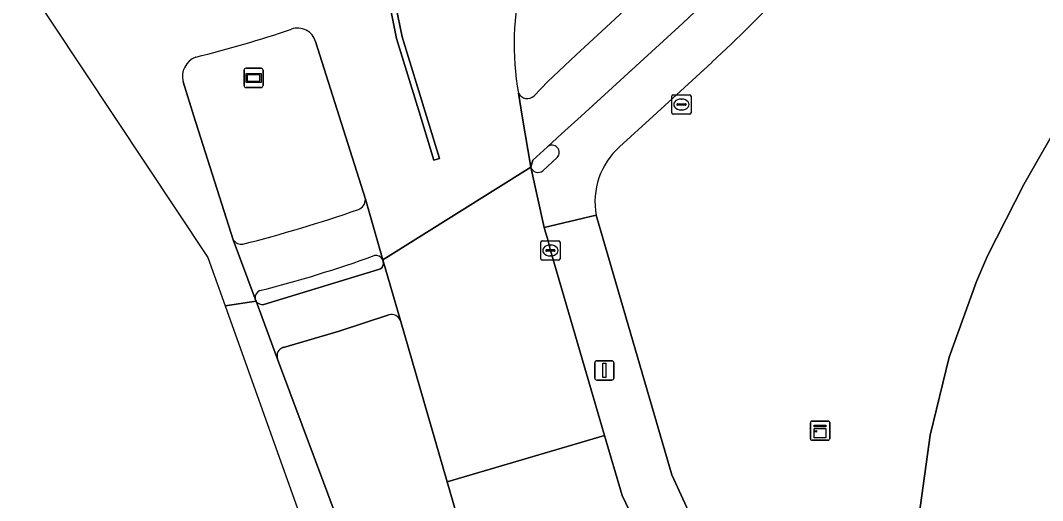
# Model space of a CAD drawing. Extents: x 162661 to 163484, y 380247 to 381230.
# Drawn here: x 162675.7 to 162728.9, y 380730 to 380755 of the extents above; entities that cross this region are included whole.
import ezdxf

# ---------------------------------------------------------------- set-up
doc = ezdxf.new("R2010")
doc.units = 0
for name, color, linetype in [('IMGEO_Berm_groen', 7, 'Continuous'), ('IMGEO_Fietspad_gesloten', 7, 'Continuous'), ('IMGEO_Fietspad_open', 7, 'Continuous'), ('IMGEO_Groenvoorziening', 7, 'Continuous'), ('IMGEO_Kast', 7, 'Continuous'), ('IMGEO_Kolk', 7, 'Continuous'), ('IMGEO_Lichtmast', 7, 'Continuous'), ('IMGEO_Rijbaan_lokaal_gesloten', 7, 'Continuous'), ('IMGEO_Rijbaan_regionaal_gesloten', 7, 'Continuous'), ('IMGEO_Rioolput', 7, 'Continuous'), ('IMGEO_Verkeerseiland_gesloten', 7, 'Continuous'), ('IMGEO_Verkeerseiland_open', 7, 'Continuous'), ('IMGEO_Voetpad_open', 7, 'Continuous'), ('IMGEO_Wegwijzer', 7, 'Continuous')]:
    doc.layers.add(name, color=color, linetype=linetype)

msp = doc.modelspace()

# ---------------------------------------------------------------- linework, layer by layer
at = {"layer": 'IMGEO_Berm_groen'}
for points in [[(162732.546, 380692.054), (162729.49, 380698.811), (162726.399, 380706.208), (162724.344, 380712.875), (162723.77, 380715.356), (162722.852, 380719.735), (162722.396, 380724.185), (162722.448, 380729.287), (162723.012, 380733.427), (162724.006, 380737.484), (162725.419, 380741.416), (162726.001, 380742.737), (162727.877, 380746.449), (162729.94, 380750.05), (162732.522, 380754.035), (162725.177, 380757.753), (162719.136, 380760.933)], [(162702.435, 380751.064), (162703.144, 380751.796), (162704.609, 380753.161), (162708.692, 380756.965)], [(162711.664, 380752.797), (162708.616, 380750), (162706.879, 380748.406)], [(162705.658, 380744.853), (162709.591, 380731.357), (162718.906, 380711.05), (162719.789, 380707.928), (162721.118, 380708.288), (162722.113, 380704.765), (162720.791, 380704.382), (162724.834, 380690.082), (162725.507, 380687.148), (162722.77, 380686.554), (162723.452, 380683.643), (162726.067, 380671.66), (162726.58, 380669.315), (162729.466, 380661.324), (162732.487, 380652.994), (162734.402, 380647.341), (162734.825, 380647.462), (162736.368, 380643.448), (162738.459, 380636.841), (162743.325, 380622.775)], [(162694.89, 380739.675), (162692.305, 380738.831), (162689.406, 380737.987)], [(162707.256, 380699.611), (162705.104, 380706.322), (162703.13, 380713.058), (162702.905, 380713.829), (162701.788, 380717.66), (162700.329, 380722.662), (162699.197, 380726.573), (162697.916, 380731), (162695.49, 380739.38)], [(162689.106, 380737.379), (162696.257, 380718.227), (162697.124, 380715.919), (162698.521, 380712.197), (162702.59, 380701.362), (162704.786, 380695.479), (162711.705, 380676.948), (162715.535, 380666.418), (162722.591, 380645.488), (162724.039, 380646.022), (162724.978, 380646.368), (162726.175, 380646.809), (162722.144, 380657.752), (162718.87, 380666.52), (162719.055, 380666.59), (162707.256, 380699.611)]]:
    msp.add_lwpolyline(points, dxfattribs=at)
for centre, radius, start, end in [((162668.942, 380799.531), 63.318, 312.43176, 322.44029), ((162715.753, 380753.729), 14.354, 166.0775, 190.1737), ((162702.078, 380751.429), 0.51, 207.4038, 314.3604), ((162709.457, 380745.534), 3.86, 131.9115, 190.1576), ((162695.029, 380739.199), 0.496, 21.4092, 106.2272), ((162689.547, 380737.54), 0.469, 107.4494, 200.0252)]:
    msp.add_arc(centre, radius, start, end, dxfattribs=at)
at = {"layer": 'IMGEO_Fietspad_gesloten'}
for points in [[(162708.692, 380756.965), (162704.609, 380753.161), (162703.144, 380751.796), (162702.435, 380751.064)], [(162701.625, 380751.194), (162701.824, 380750), (162702.267, 380747.354), (162702.373, 380747.72), (162703.127, 380748.403), (162703.865, 380749.078), (162704.874, 380750), (162710.161, 380754.833)]]:
    msp.add_lwpolyline(points, dxfattribs=at)
for centre, radius, start, end in [((162665.197, 380803.035), 65.918, 313.00932, 324.95744), ((162702.078, 380751.429), 0.51, 207.4038, 314.3604)]:
    msp.add_arc(centre, radius, start, end, dxfattribs=at)
at = {"layer": 'IMGEO_Fietspad_open'}
for points in [[(162694.573, 380742.529), (162693.671, 380745.68)], [(162686.801, 380743.578), (162687.946, 380740.504)]]:
    msp.add_lwpolyline(points, dxfattribs=at)
for centre, radius, start, end in [((162693.119, 380745.673), 0.552, 289.4754, 0.7739), ((162669.836, 380812.464), 71.286, 284.18403, 289.21971), ((162687.231, 380743.862), 0.516, 213.4808, 278.1301), ((162672.676, 380802.135), 63.137, 284.2243, 289.86176), ((162694.221, 380742.385), 0.38, 22.1966, 104.263), ((162688.329, 380740.571), 0.389, 110.9564, 189.8988)]:
    msp.add_arc(centre, radius, start, end, dxfattribs=at)
at = {"layer": 'IMGEO_Groenvoorziening'}
msp.add_lwpolyline([(162787.015, 380727.077), (162756.229, 380742.122), (162751.658, 380744.356), (162740.206, 380750), (162732.522, 380754.035), (162729.94, 380750.05), (162727.877, 380746.449), (162726.001, 380742.737), (162725.419, 380741.416), (162724.006, 380737.484), (162723.012, 380733.427), (162722.448, 380729.287)], dxfattribs=at)
at = {"layer": 'IMGEO_Kast'}
for p, q in [((162716.796, 380733.231), (162716.796, 380734.072)), ((162716.796, 380734.072), (162716.796, 380733.231)), ((162716.871, 380734.156), (162717.712, 380734.156)), ((162717.712, 380734.156), (162716.871, 380734.156)), ((162717.796, 380734.081), (162717.796, 380733.24)), ((162717.796, 380733.24), (162717.796, 380734.081)), ((162717.721, 380733.156), (162716.88, 380733.156)), ((162716.88, 380733.156), (162717.721, 380733.156))]:
    msp.add_line(p, q, dxfattribs=at)
for points in [[(162716.991, 380733.946), (162717.591, 380733.946), (162717.591, 380733.861), (162716.991, 380733.861), (162716.991, 380733.946)], [(162716.991, 380733.771), (162717.591, 380733.771), (162717.591, 380733.282), (162716.991, 380733.282), (162716.991, 380733.771)]]:
    msp.add_lwpolyline(points, dxfattribs=at)
msp.add_circle((162717.075, 380733.62), 0.0377, dxfattribs=at)
for centre, start, end in [((162716.874, 380734.078), 92.4484, 184.2845), ((162716.874, 380734.078), 92.4484, 184.2845), ((162717.718, 380734.078), 2.4484, 94.2845), ((162717.718, 380734.078), 2.4484, 94.2845), ((162716.874, 380733.234), 182.4484, 274.2845), ((162716.874, 380733.234), 182.4484, 274.2845), ((162717.718, 380733.234), 272.4484, 4.2845), ((162717.718, 380733.234), 272.4484, 4.2845)]:
    msp.add_arc(centre, 0.0779, start, end, dxfattribs=at)
at = {"layer": 'IMGEO_Kolk'}
for p, q in [((162702.782, 380742.594), (162702.782, 380743.446)), ((162702.857, 380743.52), (162703.709, 380743.52)), ((162703.084, 380743.063), (162703.482, 380743.063)), ((162703.27, 380743.3), (162703.295, 380743.3)), ((162703.783, 380743.446), (162703.783, 380742.594)), ((162703.709, 380742.52), (162702.857, 380742.52)), ((162703.041, 380743.014), (162703.041, 380743.026)), ((162703.479, 380742.977), (162703.081, 380742.977)), ((162703.293, 380742.74), (162703.268, 380742.74)), ((162703.525, 380743.026), (162703.525, 380743.014))]:
    msp.add_line(p, q, dxfattribs=at)
for points in [[(162702.782, 380742.594), (162702.782, 380743.446)], [(162702.857, 380743.52), (162703.709, 380743.52)], [(162703.783, 380743.446), (162703.783, 380742.594)], [(162703.709, 380742.52), (162702.857, 380742.52)]]:
    msp.add_lwpolyline(points, dxfattribs=at)
for centre, radius, start, end in [((162702.859, 380743.444), 0.0765, 91.552, 178.448), ((162702.859, 380743.444), 0.0765, 91.552, 178.448), ((162703.081, 380743.023), 0.0403, 85.8775, 175.7526), ((162703.486, 380743.025), 0.0386, 1.7309, 96.639), ((162703.707, 380743.444), 0.0765, 1.552, 88.448), ((162703.707, 380743.444), 0.0765, 1.552, 88.448), ((162702.859, 380742.596), 0.0765, 181.552, 268.448), ((162702.859, 380742.596), 0.0765, 181.552, 268.448), ((162703.078, 380743.013), 0.0366, 178.938, 274.7102), ((162703.482, 380743.02), 0.043, 264.8664, 352.4533), ((162703.707, 380742.596), 0.0765, 271.552, 358.448), ((162703.707, 380742.596), 0.0765, 271.552, 358.448)]:
    msp.add_arc(centre, radius, start, end, dxfattribs=at)
for centre, major_axis, ratio, start_param, end_param in [((162703.269, 380743.02), (-0.387, 0.002), 0.722429, 4.712389, 7.853982), ((162703.294, 380743.02), (-0.39, 0.002), 0.717154, 1.570796, 4.712389)]:
    msp.add_ellipse(centre, major_axis=major_axis, ratio=ratio, start_param=start_param, end_param=end_param, dxfattribs=at)
at = {"layer": 'IMGEO_Lichtmast'}
for p, q in [((162705.689, 380737.288), (162706.479, 380737.288)), ((162706.479, 380737.288), (162705.689, 380737.288)), ((162705.589, 380736.388), (162705.589, 380737.188)), ((162705.589, 380737.188), (162705.589, 380736.388)), ((162706.579, 380737.188), (162706.579, 380736.388)), ((162706.579, 380736.388), (162706.579, 380737.188)), ((162706.479, 380736.288), (162705.689, 380736.288)), ((162705.689, 380736.288), (162706.479, 380736.288))]:
    msp.add_line(p, q, dxfattribs=at)
msp.add_lwpolyline([(162706.009, 380737.163), (162706.159, 380737.163), (162706.159, 380736.413), (162706.009, 380736.413), (162706.009, 380737.163)], dxfattribs=at)
for centre, start, end in [((162705.689, 380737.188), 90, 180), ((162705.689, 380737.188), 90, 180), ((162706.479, 380737.188), 0, 90), ((162706.479, 380737.188), 360, 90), ((162705.689, 380736.388), 180, 270), ((162705.689, 380736.388), 180, 270), ((162706.479, 380736.388), 270, 0), ((162706.479, 380736.388), 270, 0)]:
    msp.add_arc(centre, 0.1, start, end, dxfattribs=at)
at = {"layer": 'IMGEO_Rijbaan_lokaal_gesloten'}
for points in [[(162703.283, 380743.02), (162703.126, 380743.642), (162703.032, 380743.972), (162702.963, 380744.213), (162702.267, 380747.354), (162694.573, 380742.529), (162695.49, 380739.38), (162697.916, 380731), (162706.097, 380733.413)], [(162707.01, 380730.296), (162706.097, 380733.413), (162697.916, 380731), (162699.197, 380726.573), (162703.709, 380727.903), (162707.597, 380729.05)]]:
    msp.add_lwpolyline(points, close=True, dxfattribs=at)
at = {"layer": 'IMGEO_Rijbaan_regionaal_gesloten'}
for points in [[(162675.745, 380757.324), (162685.487, 380742.651), (162686.383, 380740.14), (162687.993, 380740.378), (162687.946, 380740.504), (162686.801, 380743.578), (162684.762, 380750), (162684.198, 380751.777)], [(162691.085, 380753.879), (162692.308, 380750), (162693.671, 380745.68), (162694.573, 380742.529), (162702.267, 380747.354), (162701.824, 380750), (162701.625, 380751.194)], [(162737.325, 380602.128), (162726.89, 380632.735), (162722.591, 380645.488), (162715.535, 380666.418), (162711.705, 380676.948), (162704.786, 380695.479), (162702.59, 380701.362), (162698.521, 380712.197), (162697.124, 380715.919), (162696.257, 380718.227), (162689.106, 380737.379), (162687.993, 380740.378), (162686.383, 380740.14), (162737.056, 380598.142)]]:
    msp.add_lwpolyline(points, dxfattribs=at)
msp.add_lwpolyline([(162697.521, 380747.807), (162697.234, 380747.719), (162696.531, 380750), (162695.287, 380754.037), (162694.96, 380755.679), (162694.834, 380756.685), (162695.138, 380756.715), (162695.258, 380755.716), (162695.575, 380754.121), (162696.845, 380750)], close=True, dxfattribs=at)
for centre, radius, start, end in [((162715.753, 380753.729), 14.354, 166.0775, 190.1737), ((162669.428, 380814.978), 63.807, 283.99555, 288.64615), ((162690.14, 380753.581), 0.991, 17.5194, 108.3702), ((162685.243, 380752.055), 1.081, 110.7992, 194.9033)]:
    msp.add_arc(centre, radius, start, end, dxfattribs=at)
at = {"layer": 'IMGEO_Rioolput'}
for p, q in [((162709.591, 380750.18), (162709.591, 380751.032)), ((162709.666, 380751.106), (162710.518, 380751.106)), ((162710.592, 380751.032), (162710.592, 380750.18)), ((162709.85, 380750.6), (162709.85, 380750.612)), ((162710.288, 380750.563), (162709.89, 380750.563)), ((162709.893, 380750.649), (162710.291, 380750.649)), ((162710.079, 380750.886), (162710.104, 380750.886)), ((162710.334, 380750.612), (162710.334, 380750.6)), ((162710.518, 380750.106), (162709.666, 380750.106)), ((162710.102, 380750.326), (162710.077, 380750.326))]:
    msp.add_line(p, q, dxfattribs=at)
for points in [[(162709.591, 380750.18), (162709.591, 380751.032)], [(162709.666, 380751.106), (162710.518, 380751.106)], [(162710.592, 380751.032), (162710.592, 380750.18)], [(162710.518, 380750.106), (162709.666, 380750.106)]]:
    msp.add_lwpolyline(points, dxfattribs=at)
for centre, radius, start, end in [((162709.668, 380751.03), 0.0765, 91.552, 178.448), ((162709.668, 380751.03), 0.0765, 91.552, 178.448), ((162710.516, 380751.03), 0.0765, 1.552, 88.448), ((162710.516, 380751.03), 0.0765, 1.552, 88.448), ((162709.89, 380750.609), 0.0403, 85.8775, 175.7526), ((162709.887, 380750.599), 0.0366, 178.938, 274.7102), ((162710.291, 380750.606), 0.043, 264.8664, 352.4533), ((162710.295, 380750.611), 0.0386, 1.7309, 96.639), ((162709.668, 380750.182), 0.0765, 181.552, 268.448), ((162709.668, 380750.182), 0.0765, 181.552, 268.448), ((162710.516, 380750.182), 0.0765, 271.552, 358.448), ((162710.516, 380750.182), 0.0765, 271.552, 358.448)]:
    msp.add_arc(centre, radius, start, end, dxfattribs=at)
for centre, major_axis, ratio, start_param, end_param in [((162710.078, 380750.606), (-0.387, 0.002), 0.722429, 4.712389, 7.853982), ((162710.103, 380750.606), (-0.39, 0.002), 0.717154, 1.570796, 4.712389)]:
    msp.add_ellipse(centre, major_axis=major_axis, ratio=ratio, start_param=start_param, end_param=end_param, dxfattribs=at)
at = {"layer": 'IMGEO_Verkeerseiland_gesloten'}
msp.add_lwpolyline([(162697.234, 380747.719), (162697.521, 380747.807), (162696.845, 380750), (162695.575, 380754.121), (162695.258, 380755.716), (162695.138, 380756.715), (162694.834, 380756.685), (162694.96, 380755.679), (162695.287, 380754.037), (162696.531, 380750)], close=True, dxfattribs=at)
for points in [[(162693.671, 380745.68), (162692.308, 380750), (162691.085, 380753.879)], [(162684.198, 380751.777), (162684.762, 380750), (162686.801, 380743.578)], [(162688.386, 380740.22), (162694.342, 380742.027), (162694.454, 380742.07), (162694.537, 380742.142), (162694.61, 380742.327), (162694.573, 380742.529)], [(162687.946, 380740.504), (162687.993, 380740.378)]]:
    msp.add_lwpolyline(points, dxfattribs=at)
for centre, radius, start, end in [((162669.428, 380814.978), 63.807, 283.99555, 288.64615), ((162690.14, 380753.581), 0.991, 17.5194, 108.3702), ((162685.243, 380752.055), 1.081, 110.7992, 194.9033), ((162693.119, 380745.673), 0.552, 289.4754, 0.7739), ((162669.836, 380812.464), 71.286, 284.18403, 289.21971), ((162687.231, 380743.862), 0.516, 213.4808, 278.1301), ((162672.676, 380802.135), 63.137, 284.2243, 289.86176), ((162694.221, 380742.385), 0.38, 22.1966, 104.263), ((162688.329, 380740.571), 0.389, 110.9564, 189.8988), ((162688.312, 380740.602), 0.39, 215.1748, 281.0215)]:
    msp.add_arc(centre, radius, start, end, dxfattribs=at)
at = {"layer": 'IMGEO_Verkeerseiland_open'}
for points in [[(162703.127, 380748.403), (162702.373, 380747.72), (162702.267, 380747.354)], [(162702.881, 380747.165), (162703.636, 380747.856)]]:
    msp.add_lwpolyline(points, dxfattribs=at)
for centre, radius, start, end in [((162703.365, 380748.114), 0.374, 316.4033, 129.4749), ((162702.635, 380747.457), 0.382, 195.621, 310.1604)]:
    msp.add_arc(centre, radius, start, end, dxfattribs=at)
at = {"layer": 'IMGEO_Voetpad_open'}
for points in [[(162710.161, 380754.833), (162704.874, 380750), (162703.865, 380749.078), (162703.127, 380748.403)], [(162706.879, 380748.406), (162708.616, 380750), (162711.664, 380752.797)], [(162703.636, 380747.856), (162702.881, 380747.165)], [(162702.267, 380747.354), (162702.963, 380744.213), (162705.658, 380744.853)], [(162695.49, 380739.38), (162694.573, 380742.529), (162694.61, 380742.327), (162694.537, 380742.142), (162694.454, 380742.07), (162694.342, 380742.027), (162688.386, 380740.22)], [(162687.993, 380740.378), (162689.106, 380737.379)], [(162689.406, 380737.987), (162692.305, 380738.831), (162694.89, 380739.675)]]:
    msp.add_lwpolyline(points, dxfattribs=at)
msp.add_lwpolyline([(162709.591, 380731.357), (162705.658, 380744.853), (162702.963, 380744.213), (162703.032, 380743.972), (162703.126, 380743.642), (162703.283, 380743.02), (162706.097, 380733.413), (162707.01, 380730.296), (162707.597, 380729.05), (162708.241, 380727.682), (162711.598, 380720.366), (162715.949, 380710.856), (162716.497, 380709.398), (162718.751, 380701.469), (162721.793, 380690.647), (162722.152, 380689.405), (162722.77, 380686.554), (162725.507, 380687.148), (162724.834, 380690.082), (162720.791, 380704.382), (162719.789, 380707.928), (162718.906, 380711.05)], close=True, dxfattribs=at)
for centre, radius, start, end in [((162665.197, 380803.035), 65.918, 313.00932, 324.95744), ((162668.942, 380799.531), 63.318, 312.43176, 322.44029), ((162703.365, 380748.114), 0.374, 316.4033, 129.4749), ((162709.457, 380745.534), 3.86, 131.9115, 190.1576), ((162702.635, 380747.457), 0.382, 195.621, 310.1604), ((162688.312, 380740.602), 0.39, 215.1748, 281.0215), ((162695.029, 380739.199), 0.496, 21.4092, 106.2272), ((162689.547, 380737.54), 0.469, 107.4494, 200.0252)]:
    msp.add_arc(centre, radius, start, end, dxfattribs=at)
at = {"layer": 'IMGEO_Wegwijzer'}
for p, q in [((162687.366, 380751.589), (162687.366, 380752.389)), ((162687.366, 380752.389), (162687.366, 380751.589)), ((162687.466, 380752.489), (162688.256, 380752.489)), ((162688.256, 380752.489), (162687.466, 380752.489)), ((162688.356, 380752.389), (162688.356, 380751.589)), ((162688.356, 380751.589), (162688.356, 380752.389)), ((162688.256, 380751.489), (162687.466, 380751.489)), ((162687.466, 380751.489), (162688.256, 380751.489))]:
    msp.add_line(p, q, dxfattribs=at)
for points in [[(162687.467, 380752.221), (162688.255, 380752.221), (162688.255, 380751.757), (162687.467, 380751.757), (162687.467, 380752.221)], [(162687.532, 380752.156), (162687.532, 380751.822), (162688.19, 380751.822), (162688.19, 380752.156), (162687.532, 380752.156)]]:
    msp.add_lwpolyline(points, dxfattribs=at)
for centre, start, end in [((162687.466, 380752.389), 90, 180), ((162687.466, 380752.389), 90, 180), ((162688.256, 380752.389), 0, 90), ((162688.256, 380752.389), 360, 90), ((162687.466, 380751.589), 180, 270), ((162687.466, 380751.589), 180, 270), ((162688.256, 380751.589), 270, 0), ((162688.256, 380751.589), 270, 0)]:
    msp.add_arc(centre, 0.1, start, end, dxfattribs=at)

doc.saveas('drawing.dxf')
